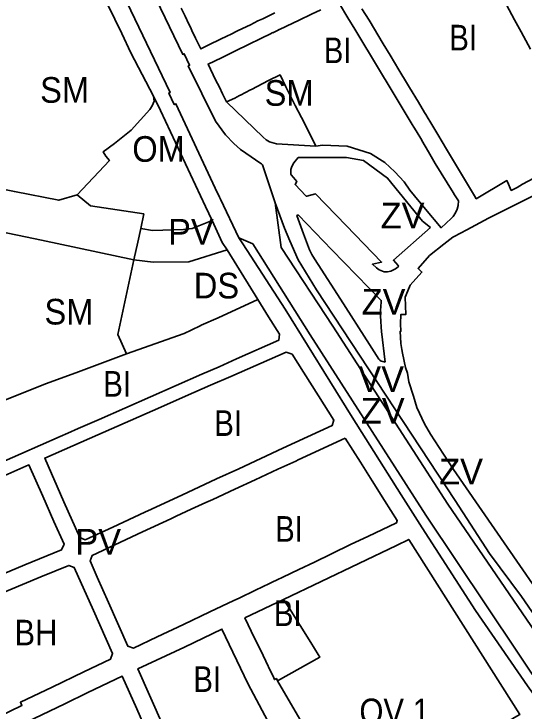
# Model space of a CAD drawing. Extents: x -650451 to -642268, y -1075216 to -1066610.
# Drawn here: x -647142.2 to -646844.2, y -1071706.5 to -1071298.9 of the extents above; entities that cross this region are included whole.
import ezdxf

# ---------------------------------------------------------------- set-up
doc = ezdxf.new("R2010")
doc.units = 0
doc.header["$LTSCALE"] = 6
doc.layers.add('1', color=7, linetype='Continuous', lineweight=35)
doc.layers.add('2', color=7, linetype='Continuous')
doc.layers.add('3', color=7, linetype='Continuous')

msp = doc.modelspace()

# ---------------------------------------------------------------- linework, layer by layer
at = {"layer": '1'}
msp.add_line((-647017.7, -1071436.79), (-646999.77, -1071465.81), dxfattribs=at)
for points in [[(-647084.13, -1071237.12), (-647084.74, -1071237.39), (-647098.97, -1071244.31), (-647050.89, -1071344.72), (-647051.77, -1071345.17), (-647048.59, -1071351.85), (-647047.61, -1071351.39), (-647024.59, -1071400.66), (-647022.03, -1071406.03), (-647021.47, -1071407.2), (-647010.73, -1071429.74)], [(-646989.58, -1071409.27), (-646996.97, -1071387.15), (-646997.58, -1071386.56), (-646998.54, -1071385.9), (-647003.56, -1071382.42), (-647009.87, -1071378.03), (-647013.75, -1071374.67), (-647018.53, -1071369.49), (-647024.36, -1071361.64), (-647040.39, -1071329.27), (-647039.56, -1071328.9), (-647042.68, -1071322.16), (-647043.61, -1071322.57), (-647059.06, -1071290.09), (-647084.13, -1071237.12)], [(-647060.6, -1071346.87), (-647073.98, -1071321.53), (-647079.25, -1071310.33), (-647083.22, -1071302), (-647090, -1071287.89), (-647108.16, -1071250.08), (-647130.76, -1071261.49)], [(-646952.03, -1071292.94), (-646947.08, -1071301.1), (-646943.07, -1071307.83), (-646938.94, -1071314.54), (-646932.79, -1071324.85), (-646928.65, -1071331.73), (-646922.43, -1071341.98), (-646918.32, -1071348.88), (-646914.18, -1071355.73), (-646909.49, -1071363.46), (-646908.47, -1071365.13), (-646907.19, -1071367.29), (-646903.93, -1071372.74), (-646903.99, -1071372.77), (-646903.94, -1071372.86), (-646899.9, -1071379.5), (-646896, -1071386.27), (-646885.63, -1071403.26), (-646884.85, -1071404.55), (-646882.53, -1071408.08), (-646882.66, -1071410.84), (-646883.18, -1071412.98), (-646884.12, -1071415.13), (-646885.59, -1071417.33), (-646886.82, -1071418.49), (-646892.64, -1071423.88), (-646901.73, -1071413.04), (-646910.9, -1071401.83), (-646914.21, -1071397.12), (-646919.62, -1071391.2), (-646925.42, -1071385.65), (-646933.88, -1071380.48), (-646947.53, -1071376.17), (-646961.94, -1071375.65), (-646965.74, -1071376.18)], [(-646989.73, -1071298.24), (-646996.85, -1071301.72), (-646999.64, -1071302.97), (-647004.01, -1071305.15), (-647011.24, -1071308.6), (-647016.15, -1071311), (-647017.04, -1071311.44), (-647027.51, -1071316.56), (-647033.09, -1071319.33), (-647033.81, -1071317.79), (-647036.03, -1071313.09), (-647038.21, -1071308.46), (-647039.1, -1071306.59), (-647040.01, -1071304.75), (-647042.26, -1071300.07), (-647044.46, -1071295.4)], [(-647017.93, -1071350.33), (-647020.3, -1071345.54), (-647022.18, -1071341.73), (-647024.35, -1071337.32), (-647028.76, -1071328.21), (-647020.99, -1071324.44), (-647013.91, -1071321.01), (-647003.98, -1071316.21), (-646999.09, -1071313.82), (-646999.12, -1071313.75), (-646997.22, -1071312.83), (-646997.19, -1071312.9), (-646992.74, -1071310.77), (-646992.77, -1071310.7), (-646990.93, -1071309.79), (-646990.9, -1071309.87), (-646987.53, -1071308.21), (-646987.56, -1071308.14), (-646984.56, -1071306.69), (-646984.53, -1071306.75), (-646982.87, -1071305.94), (-646975.64, -1071302.49), (-646968.44, -1071298.98), (-646962.99, -1071296.36)], [(-646938.86, -1071295.79), (-646934.74, -1071302.59), (-646926.52, -1071316.26), (-646922.47, -1071323.04), (-646917.28, -1071331.6), (-646912.29, -1071339.89), (-646911.11, -1071341.87), (-646905.93, -1071350.45), (-646902.31, -1071356.46), (-646901.53, -1071357.74), (-646900.21, -1071359.9), (-646899.22, -1071361.57), (-646894.63, -1071369.36), (-646889.48, -1071377.86), (-646882.55, -1071389.68), (-646878.33, -1071396.52), (-646873.17, -1071405.14), (-646872.06, -1071406.95), (-646854.14, -1071396.34), (-646853.79, -1071397.03), (-646851.6, -1071402.04), (-646848.25, -1071400.25), (-646845.01, -1071398.44), (-646825.27, -1071387.91)], [(-646840.39, -1071319.46), (-646845.83, -1071309.39), (-646849.73, -1071302.25), (-646854.51, -1071293.45)], [(-647017.93, -1071350.33), (-647013.15, -1071348.01), (-647010.49, -1071346.63), (-647009.82, -1071346.28), (-647004.02, -1071343.32), (-647003.37, -1071342.99), (-646993.38, -1071337.85), (-646986.69, -1071334.53), (-646983.33, -1071341.44), (-646977.95, -1071352.38), (-646974.28, -1071359.48), (-646968.63, -1071370.46), (-646965.74, -1071376.18)], [(-647105.2, -1071404.54), (-647086.45, -1071384.59), (-647088.57, -1071381.97), (-647090.04, -1071379.44), (-647083.48, -1071374.62), (-647073.68, -1071366.75), (-647062.78, -1071354.77), (-647061.4, -1071352.51), (-647060.22, -1071349.87), (-647060.6, -1071346.87)], [(-647060.6, -1071346.87), (-647056.48, -1071355.32), (-647030.23, -1071411.53), (-647026.472, -1071419.614)], [(-647017.93, -1071350.33), (-646996.58, -1071370.92), (-646994.85, -1071372.49), (-646992.95, -1071373.61), (-646988.77, -1071374.77), (-646965.74, -1071376.18)], [(-647105.2, -1071404.54), (-647115.98, -1071407.8), (-647141.95, -1071402.77), (-647182.63, -1071394.59), (-647181.75, -1071390.51), (-647180.52, -1071384.51)], [(-646798.65, -1071690.8), (-646885.33, -1071565.23), (-646891.31, -1071556.27), (-646898.81, -1071544.54), (-646902.35, -1071538.48), (-646906.76, -1071529.04), (-646908.73, -1071522.35), (-646911.44, -1071514.03), (-646912.33, -1071508.84), (-646913.42, -1071505.63), (-646915.18, -1071497.29), (-646915.64, -1071495.09), (-646916.23, -1071491.58), (-646916.64, -1071484.35), (-646916.1, -1071484.35), (-646916.28, -1071479.99), (-646916.18, -1071474.6), (-646913.26, -1071474.63), (-646913.61, -1071464.41), (-646912.14, -1071460.83), (-646910.75, -1071457.43), (-646903.8, -1071449.77), (-646906.1, -1071447.68), (-646899.33, -1071440.14), (-646890.98, -1071433.38), (-646885.77, -1071429.35), (-646884.93, -1071428.9), (-646877.63, -1071425.04), (-646864.9, -1071418.3), (-646832.97, -1071402.3)], [(-647105.2, -1071404.54), (-647097.5, -1071410.96), (-647066.35, -1071415.79), (-647068.162, -1071424.298)], [(-646817.081, -1071690.417), (-646888.65, -1071585.51), (-646955.98, -1071481.39), (-646986, -1071435.46), (-646989.58, -1071409.27)], [(-646989.58, -1071409.27), (-646984.18, -1071424.12), (-646981.06, -1071431.57), (-646976.09, -1071442.66), (-646965.35, -1071460.17), (-646884.4, -1071583.42), (-646864.39, -1071614.36), (-646845.66, -1071639.56), (-646812.491, -1071687.611)], [(-647185.99, -1071421.98), (-647161.2, -1071427.33), (-647155.36, -1071425), (-647126.02, -1071431.21), (-647072.11, -1071442.6)], [(-647026.472, -1071419.614), (-647038.119, -1071424.37), (-647043.137, -1071424.978), (-647061.23, -1071425.434), (-647068.162, -1071424.298)], [(-647026.472, -1071419.614), (-647020.52, -1071432.42), (-647017.7, -1071436.79)], [(-647072.11, -1071442.6), (-647069.87, -1071432.32), (-647068.162, -1071424.298)], [(-647010.73, -1071429.74), (-647002.71, -1071433.28), (-646969.13, -1071486.48), (-646901.53, -1071591.86), (-646830.204, -1071698.44)], [(-646830.204, -1071698.44), (-646835.177, -1071701.48), (-646842.09, -1071691.69), (-646872.61, -1071647.71), (-646903.67, -1071599.34), (-646916, -1071580.13), (-646944.58, -1071534.7), (-646983.8, -1071471.4), (-646997.05, -1071451.02), (-647008.5, -1071433.35), (-647010.73, -1071429.74)], [(-647072.11, -1071442.6), (-647060.812, -1071444.006), (-647040.089, -1071443.76), (-647017.7, -1071436.79)], [(-647076.46, -1071497.69), (-647081.488, -1071486.251), (-647072.11, -1071442.6)], [(-647222.06, -1071588.35), (-647218.36, -1071591.11), (-647182.07, -1071575.24), (-647173.57, -1071571.5), (-647159.25, -1071565.21), (-647138.19, -1071556.01), (-647115.18, -1071545.92), (-647110.65, -1071543.93), (-647104.77, -1071541.34), (-647092.44, -1071535.9), (-647032.33, -1071509.49), (-647022.37, -1071505.13), (-647012.12, -1071500.59), (-646987.48, -1071489.66), (-646987.02, -1071486.11), (-646993.43, -1071476), (-646999.77, -1071465.81)], [(-647076.46, -1071497.69), (-647042.78, -1071485.76), (-647038.62, -1071483.74), (-647033.09, -1071481.06), (-647032.73, -1071480.88), (-647022.81, -1071476.61), (-646999.77, -1071465.81)], [(-647170.23, -1071533.44), (-647155.58, -1071527.62), (-647151.28, -1071525.99), (-647123.17, -1071515.01), (-647104.47, -1071508.08), (-647076.46, -1071497.69)], [(-647211.91, -1071652.25), (-647180.83, -1071639.51), (-647175.8, -1071637.46), (-647157.51, -1071629.95), (-647152.24, -1071627.79), (-647135.85, -1071621.05), (-647114.34, -1071612.18), (-647112.93, -1071608.97), (-647118.87, -1071595.55), (-647125.37, -1071580.88), (-647133.47, -1071562.58), (-647156.45, -1071572.65), (-647167.52, -1071577.55), (-647172.54, -1071579.79), (-647175.74, -1071581.19), (-647192.71, -1071588.6), (-647213.32, -1071597.68), (-647224.29, -1071602.47)], [(-646984.66, -1071641.19), (-646918.64, -1071609.58), (-646911.57, -1071606.11), (-646846.69, -1071708.52), (-646849.66, -1071710.28), (-646894.05, -1071738.18), (-646915.42, -1071751.51)], [(-647226.15, -1071668.97), (-647223.35, -1071667.56), (-647210.82, -1071662.45), (-647167.61, -1071645.19), (-647164.58, -1071643.95), (-647164.33, -1071643.85), (-647162.03, -1071642.89), (-647145.49, -1071636.01), (-647126.47, -1071627.9), (-647110.23, -1071621.31), (-647106.93, -1071622.58), (-647095.76, -1071647.71), (-647084.58, -1071672.83), (-647085.75, -1071676.06), (-647101.45, -1071683.6), (-647119.93, -1071692.46), (-647138.42, -1071701.32), (-647137.54, -1071703.14), (-647190.01, -1071728.61)], [(-646988.18, -1071688.74), (-646988.69, -1071687.8), (-646988.84, -1071687.51), (-646990.03, -1071688.05), (-646990.8, -1071686.06), (-646992.14, -1071683.53), (-646994.99, -1071677.31), (-646996.56, -1071674.07), (-646998.93, -1071669.17), (-647001.57, -1071663.76), (-647007.24, -1071652.03), (-646984.66, -1071641.19)], [(-646988.18, -1071688.74), (-646963.51, -1071675), (-646964.52, -1071673.35), (-646968.66, -1071666.32), (-646981.29, -1071646.49), (-646984.66, -1071641.19)], [(-646985.99, -1071727.41), (-646990.63, -1071718.56), (-647005.47, -1071690.29), (-647020.69, -1071658.55), (-647042.63, -1071669.07), (-647069.76, -1071681.75), (-647055.5, -1071714.27), (-647051.68, -1071722.92), (-647038.57, -1071752.65)], [(-647196.44, -1071742.38), (-647181.96, -1071735.45), (-647153.95, -1071722.02), (-647138.56, -1071714.63), (-647125.95, -1071708.59), (-647112.4, -1071702.17), (-647098.96, -1071695.68), (-647078.89, -1071686.07), (-647070.49, -1071705.09), (-647064.51, -1071718.64), (-647058.17, -1071732.78), (-647075.69, -1071742.01), (-647089.14, -1071749.1), (-647129.85, -1071770.54), (-647157.46, -1071785.09), (-647167.51, -1071790.62)], [(-646973.11, -1071722.73), (-646969.71, -1071720.62), (-646988.18, -1071688.74)]]:
    msp.add_lwpolyline(points, dxfattribs=at)
for points in [[(-646898.89, -1071423.8), (-646920.48, -1071442.9), (-646917.68, -1071446.03), (-646917.58, -1071446.33), (-646917.76, -1071446.71), (-646919.25, -1071447.84), (-646921.96, -1071449.17), (-646923.94, -1071449.58), (-646925.97, -1071449.55), (-646928.81, -1071448.5), (-646930.47, -1071447.37), (-646932.79, -1071445.23), (-646927.39, -1071443.93), (-646948.15, -1071422.5), (-646966.04, -1071404.1), (-646971.08, -1071405.38), (-646971.39, -1071405.38), (-646971.61, -1071405.25), (-646977.96, -1071398.59), (-646977, -1071396.74), (-646978.93, -1071394.45), (-646980.18, -1071392.89), (-646980.37, -1071392.62), (-646980.4, -1071392.36), (-646980.48, -1071389.86), (-646979.85, -1071388.09), (-646978.76, -1071385.96), (-646976.09, -1071382.79), (-646947.85, -1071382.85), (-646938.06, -1071384.52), (-646923.94, -1071394.85), (-646903.44, -1071420.03)], [(-646925.27, -1071502.38), (-646927.38, -1071484.53), (-646927.65, -1071481.94), (-646927.92, -1071478.57), (-646928.01, -1071475.56), (-646927.98, -1071472.58), (-646927.87, -1071469.55), (-646927.72, -1071467.57), (-646927.63, -1071466.32), (-646956.43, -1071436.71), (-646975.89, -1071416.61), (-646976.51, -1071416.44), (-646976.93, -1071416.76), (-646973.06, -1071427.43), (-646969.44, -1071436.77), (-646968.12, -1071439.44), (-646966.62, -1071442.06), (-646964.47, -1071445.41), (-646951.43, -1071465.54), (-646934.43, -1071492.21), (-646928.97, -1071500.64), (-646928.42, -1071501.29), (-646927.61, -1071501.82), (-646926.65, -1071502.17)], [(-646979.61, -1071497.74), (-646972.95, -1071508.29), (-646964.3, -1071522.06), (-646955.27, -1071536.33), (-646956.26, -1071539.51), (-646985.09, -1071552.77), (-646998, -1071558.8), (-647010.86, -1071564.77), (-647023.8, -1071570.75), (-647027.55, -1071572.49), (-647043.69, -1071579.94), (-647061.89, -1071588.38), (-647065.79, -1071590.18), (-647084.52, -1071598.85), (-647100.64, -1071606.36), (-647103.75, -1071605), (-647113.01, -1071584.09), (-647124.24, -1071558.53), (-647107.79, -1071551.31), (-647093.12, -1071544.9), (-647082.16, -1071540.02), (-647056.35, -1071528.73), (-647041.98, -1071522.4), (-647027.34, -1071516.01), (-647015.5, -1071510.82), (-646983.16, -1071496.53)], [(-646948.66, -1071546.88), (-646939.8, -1071560.89), (-646932.94, -1071571.93), (-646925.67, -1071583.36), (-646918.28, -1071595.05), (-646918.67, -1071596.41), (-646935.47, -1071604.4), (-646945.1, -1071608.97), (-646956.73, -1071614.56), (-646966.66, -1071619.33), (-646975.72, -1071623.64), (-646985.03, -1071628.1), (-646988.45, -1071629.74), (-646991.41, -1071631.15), (-646992.85, -1071631.84), (-647001.1, -1071635.76), (-647010.67, -1071640.36), (-647013.64, -1071641.79), (-647027.69, -1071648.49), (-647043.08, -1071655.81), (-647058.44, -1071663.1), (-647072.44, -1071669.75), (-647075.7, -1071668.54), (-647087.02, -1071642.96), (-647093.52, -1071628.25), (-647097.75, -1071618.7), (-647096.45, -1071615.45), (-647067, -1071601.72), (-647050.62, -1071594.08), (-647047.33, -1071592.55), (-647038.63, -1071588.51), (-647030.05, -1071584.57), (-647026.01, -1071582.69), (-647013.23, -1071576.75), (-647001.21, -1071571.23), (-646987.97, -1071565.07), (-646977.53, -1071560.27), (-646976.07, -1071559.59)]]:
    msp.add_lwpolyline(points, close=True, dxfattribs=at)

# ---------------------------------------------------------------- texts
at = {"layer": '2'}
for s, width, p in [('BI', 0.85, (-646887.789, -1071320.225)), ('BI', 0.85, (-646961.135, -1071327.634)), ('SM', 0.95, (-647126.909, -1071350.787)), ('BI', 0.85, (-647089.954, -1071522.628)), ('BI', 0.85, (-647025.107, -1071545.602)), ('BI', 0.85, (-646989.533, -1071607.485)), ('BI', 0.85, (-646990.274, -1071656.769)), ('BH', 0.9, (-647141.911, -1071668.07)), ('BI', 0.85, (-647037.335, -1071695.306)), ('OV.1', 0.9, (-646940.37, -1071714.18))]:
    msp.add_text(s, height=15, dxfattribs=dict(at, width=width)).set_placement(p)
for s, p in [('ZV', (-646927.951, -1071424.218)), ('ZV', (-646939.064, -1071474.597)), ('VV', (-646940.998, -1071519.827)), ('ZV', (-646939.526, -1071538.403)), ('ZV', (-646893.778, -1071573.965)), ('PV', (-647106.353, -1071614.991))]:
    msp.add_text(s, height=15, dxfattribs=at).set_placement(p)
at = {"layer": '3', "width": 0.95}
for s, p in [('SM', (-646995.734, -1071352.56)), ('OM', (-647073.05, -1071385.315)), ('DS', (-647037.113, -1071465.204)), ('SM', (-647124.362, -1071480.446))]:
    msp.add_text(s, height=15, dxfattribs=at).set_placement(p)
at = {"layer": '3'}
msp.add_text('PV', height=15, dxfattribs=at).set_placement((-647052.163, -1071433.726))

doc.saveas('drawing.dxf')
